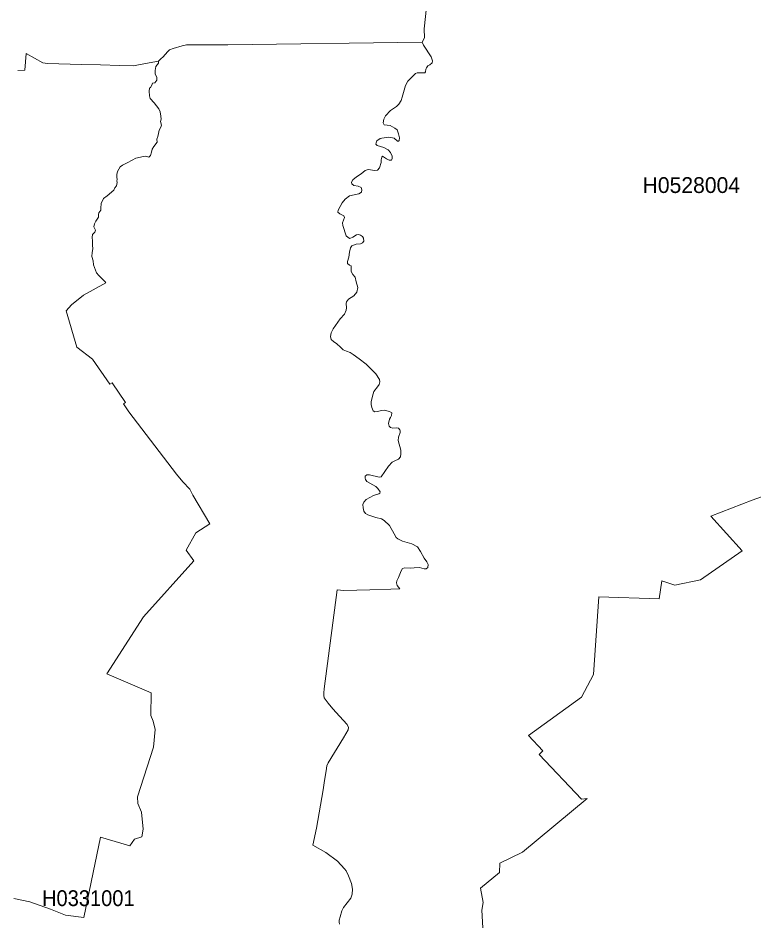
# Model space of a CAD drawing. Extents: x 369010 to 739155, y 6377141 to 6616555.
# Drawn here: x 640942 to 645600, y 6460446 to 6466176 of the extents above; entities that cross this region are included whole.
import ezdxf
from ezdxf.enums import TextEntityAlignment as Align

# ---------------------------------------------------------------- set-up
doc = ezdxf.new("R2010")
doc.units = 0
doc.header["$LTSCALE"] = 40
doc.layers.add('1', color=7, linetype='Continuous', lineweight=13)
doc.layers.add('2', color=7, linetype='Continuous')

msp = doc.modelspace()

# ---------------------------------------------------------------- linework, layer by layer
at = {"layer": '1'}
for points in [[(640941.22, 6465844.51), (640985.74, 6465845.67), (640993.85, 6465951.59), (641099.77, 6465892.67), (641127.41, 6465888.7), (641343.23, 6465882.58), (641463.71, 6465881.09), (641584.37, 6465875.63), (641673.57, 6465873.97), (641749.54, 6465887.87), (641831.46, 6465903.26), (641845.86, 6465917.17), (641859.93, 6465931.4), (641887.4, 6465962.18), (641899.82, 6465974.43), (641923.98, 6465984.53), (641981.24, 6466000.91), (642009.38, 6466006.04), (642039.17, 6466007.04), (642102.23, 6466006.04), (642270.21, 6466007.2), (643500.57, 6466023.09), (643515.8, 6466051.89), (643512.82, 6466107.17), (643539.8, 6466364.86)], [(643539.8, 6466364.86), (643512.82, 6466107.17), (643515.8, 6466051.89), (643500.57, 6466023.09), (643508.18, 6466004.06), (643557.17, 6465929.75), (643565.28, 6465905.42), (643562.64, 6465892.84), (643548.9, 6465880.59), (643536.98, 6465874.3), (643527.38, 6465860.73), (643523.58, 6465851.79), (643522.25, 6465836.57), (643516.79, 6465830.11), (643482.37, 6465830.61), (643468.79, 6465830.11), (643457.54, 6465826.31), (643409.71, 6465777.65), (643395.15, 6465749.51), (643372.64, 6465675.7), (643367.67, 6465653.68), (643351.45, 6465632.17), (643337.05, 6465617.44), (643300.64, 6465591.29), (643268.04, 6465558.19), (643256.62, 6465535.51), (643252.48, 6465514), (643259.6, 6465501.09), (643298.33, 6465495.96), (643327.95, 6465480.07), (643341.36, 6465468.32), (643350.96, 6465443.66), (643355.76, 6465418.34), (643355.09, 6465402.45), (643349.8, 6465397.48), (643343.34, 6465398.31), (643322.32, 6465416.68), (643289.72, 6465421.65), (643245.36, 6465417.34), (643233.45, 6465413.7), (643213.59, 6465399.47), (643207.96, 6465385.9), (643207.13, 6465377.46), (643216.24, 6465369.18), (643258.27, 6465357.76), (643284.42, 6465342.21), (643299.65, 6465324.99), (643309.91, 6465302.65), (643310.08, 6465287.76), (643305.94, 6465276.67), (643290.71, 6465277.82), (643274.82, 6465286.1), (643248.01, 6465301.66), (643245.03, 6465296.36)], [(643100.22, 6465063.66), (643116.27, 6465074.92), (643118.09, 6465089.98), (643112.96, 6465103.38), (643094.59, 6465111.82), (643067.28, 6465116.29), (643054.37, 6465126.39), (643053.38, 6465136.98), (643061.65, 6465153.37), (643083.67, 6465172.07), (643112.96, 6465190.27), (643138.78, 6465212.12), (643157.32, 6465218.57), (643200.18, 6465212.62), (643218.06, 6465214.93), (643230.63, 6465229), (643240.4, 6465262.76), (643241.06, 6465279.31), (643245.03, 6465296.36), (643248.01, 6465301.66), (643274.82, 6465286.1), (643290.71, 6465277.82), (643305.94, 6465276.67), (643310.08, 6465287.76), (643309.91, 6465302.65), (643299.65, 6465324.99), (643284.42, 6465342.21), (643258.27, 6465357.76), (643216.24, 6465369.18), (643207.13, 6465377.46), (643207.96, 6465385.9), (643213.59, 6465399.47), (643233.45, 6465413.7), (643245.36, 6465417.34), (643289.72, 6465421.65), (643322.32, 6465416.68), (643343.34, 6465398.31), (643349.8, 6465397.48), (643355.09, 6465402.45), (643355.76, 6465418.34), (643350.96, 6465443.66), (643341.36, 6465468.32), (643327.95, 6465480.07), (643298.33, 6465495.96), (643259.6, 6465501.09), (643252.48, 6465514), (643256.62, 6465535.51), (643268.04, 6465558.19), (643300.64, 6465591.29), (643337.05, 6465617.44), (643351.45, 6465632.17), (643367.67, 6465653.68), (643372.64, 6465675.7), (643395.15, 6465749.51), (643409.71, 6465777.65), (643457.54, 6465826.31), (643468.79, 6465830.11), (643482.37, 6465830.61), (643516.79, 6465830.11), (643522.25, 6465836.57), (643523.58, 6465851.79), (643527.38, 6465860.73), (643536.98, 6465874.3), (643548.9, 6465880.59), (643562.64, 6465892.84), (643565.28, 6465905.42), (643557.17, 6465929.75), (643508.18, 6466004.06), (643500.57, 6466023.09), (642270.21, 6466007.2), (642102.23, 6466006.04), (642039.17, 6466007.04), (642009.38, 6466006.04), (641981.24, 6466000.91), (641923.98, 6465984.53), (641899.82, 6465974.43), (641887.4, 6465962.18), (641859.93, 6465931.4), (641845.86, 6465917.17), (641831.46, 6465903.26), (641831.79, 6465890.19), (641815.08, 6465870), (641810.61, 6465844.34), (641810.61, 6465822.99), (641819.55, 6465800.65), (641819.55, 6465783.94), (641808.29, 6465767.05), (641793.73, 6465763.74), (641789.26, 6465751.5), (641781.48, 6465736.93), (641774.86, 6465732.46), (641771.39, 6465714.59), (641773.7, 6465684.3), (641779.33, 6465666.43), (641803.82, 6465639.62), (641834.11, 6465602.71), (641841.89, 6465583.68), (641846.36, 6465555.71), (641848.51, 6465536.67), (641844.04, 6465521.12)], [(641588.17, 6465234.13), (641602.57, 6465246.54), (641632.86, 6465259.95), (641665.3, 6465277.82), (641687.64, 6465288.91), (641735.64, 6465299.67), (641751.36, 6465301.82), (641770.39, 6465295.2), (641780.32, 6465307.45), (641787.11, 6465328.63), (641791.58, 6465347.67), (641801.67, 6465364.38), (641821.7, 6465391.36), (641819.55, 6465409.23), (641827.33, 6465425.95), (641831.79, 6465444.98), (641836.26, 6465466.17), (641846.36, 6465486.36), (641849.67, 6465498.61), (641844.04, 6465521.12), (641848.51, 6465536.67), (641846.36, 6465555.71), (641841.89, 6465583.68), (641834.11, 6465602.71), (641803.82, 6465639.62), (641779.33, 6465666.43), (641773.7, 6465684.3), (641771.39, 6465714.59), (641774.86, 6465732.46), (641781.48, 6465736.93), (641789.26, 6465751.5), (641793.73, 6465763.74), (641808.29, 6465767.05), (641819.55, 6465783.94), (641819.55, 6465800.65), (641810.61, 6465822.99), (641810.61, 6465844.34), (641815.08, 6465870), (641831.79, 6465890.19), (641831.46, 6465903.26), (641749.54, 6465887.87), (641673.57, 6465873.97), (641584.37, 6465875.63), (641463.71, 6465881.09), (641343.23, 6465882.58), (641127.41, 6465888.7), (641099.77, 6465892.67), (640993.85, 6465951.59), (640985.74, 6465845.67), (640941.22, 6465844.51)], [(641844.04, 6465521.12), (641849.67, 6465498.61), (641846.36, 6465486.36), (641836.26, 6465466.17), (641831.79, 6465444.98), (641827.33, 6465425.95), (641819.55, 6465409.23), (641821.7, 6465391.36), (641801.67, 6465364.38), (641791.58, 6465347.67), (641787.11, 6465328.63), (641780.32, 6465307.45), (641770.39, 6465295.2), (641751.36, 6465301.82), (641735.64, 6465299.67), (641687.64, 6465288.91), (641665.3, 6465277.82), (641632.86, 6465259.95), (641602.57, 6465246.54), (641588.17, 6465234.13), (641572.45, 6465206.16), (641566.82, 6465186.14), (641566.82, 6465169.25), (641570.13, 6465155.85), (641567.98, 6465146.91), (641570.13, 6465135.82), (641565.66, 6465115.63), (641555.73, 6465102.23), (641547.79, 6465086.5), (641505.42, 6465051.91), (641483.08, 6465034.04), (641468.51, 6465002.59), (641465.04, 6464972.47), (641465.04, 6464960.22), (641452.79, 6464944.5), (641450.64, 6464933.25), (641450.64, 6464916.53), (641434.92, 6464891.37), (641425.98, 6464873.5), (641422.67, 6464855.62), (641431.61, 6464834.27), (641428.3, 6464820.87), (641413.73, 6464806.47), (641411.41, 6464787.44), (641413.73, 6464766.09), (641413.73, 6464740.43), (641414.89, 6464715.77), (641410.42, 6464692.27), (641409.26, 6464667.78), (641417.04, 6464639.81), (641420.35, 6464613.99), (641438.23, 6464563.68), (641453.95, 6464546.96), (641476.29, 6464524.62), (641495.32, 6464504.42), (641497.48, 6464502.11), (641355.64, 6464423.82), (641281.16, 6464361.26), (641247.57, 6464324.19), (641313.44, 6464093.64), (641413.57, 6464017.35), (641522.8, 6463860.45), (641538.52, 6463867.57), (641622.93, 6463743.27), (641608.53, 6463735.82), (641642.62, 6463685.18), (641945.83, 6463291.28), (641984.39, 6463243.12), (642030.4, 6463195.62), (642049.43, 6463157.39), (642156.02, 6462977.65), (642067.31, 6462920.55), (642005.24, 6462810.66), (642055.56, 6462741.81), (641735.14, 6462387.63), (641503.77, 6462027.33), (641784.63, 6461908.16), (641782.97, 6461763.35), (641797.54, 6461728.76), (641809.78, 6461675.8), (641799.36, 6461563.09), (641697.41, 6461249.29), (641700.22, 6461208.25), (641722.73, 6461152.31), (641734.15, 6461045.56), (641726.2, 6460997.56), (641678.7, 6460981.67), (641648.91, 6460940.46), (641464.54, 6460993.92), (641359.12, 6460486.15), (641242.6, 6460501.71), (641146.61, 6460539.28), (641016.03, 6460585.79), (640914.41, 6460606.31)], [(643245.03, 6465296.36), (643241.06, 6465279.31), (643240.4, 6465262.76), (643230.63, 6465229), (643218.06, 6465214.93), (643200.18, 6465212.62), (643157.32, 6465218.57), (643138.78, 6465212.12), (643112.96, 6465190.27), (643083.67, 6465172.07), (643061.65, 6465153.37), (643053.38, 6465136.98), (643054.37, 6465126.39), (643067.28, 6465116.29), (643094.59, 6465111.82), (643112.96, 6465103.38), (643118.09, 6465089.98), (643116.27, 6465074.92), (643100.22, 6465063.66), (643040.8, 6465050.59), (643011.84, 6465031.06), (642993.3, 6465006.89), (642969.3, 6464959.89), (642967.15, 6464947.31), (642977.91, 6464937.71), (643004.89, 6464924.97), (643008.03, 6464914.54), (642996.61, 6464880.78), (642997.11, 6464864.89), (643019.62, 6464798.86), (643031.7, 6464787.44), (643042.13, 6464782.31), (643062.15, 6464791.08), (643084.33, 6464804.15), (643097.73, 6464806.8), (643109.82, 6464803.66), (643122.06, 6464794.22), (643128.35, 6464782.8), (643130.17, 6464765.42), (643122.06, 6464754), (643109.15, 6464747.72), (643082.34, 6464745.73), (643055.2, 6464734.48), (643045.93, 6464723.06), (643040.64, 6464694.59), (643035.51, 6464664.14), (643027.06, 6464636.66), (643028.22, 6464623.26), (643040.8, 6464613.33), (643050.23, 6464609.19), (643050.57, 6464587.84), (643050.4, 6464573.11), (643061.16, 6464554.9), (643075.72, 6464537.03), (643082.51, 6464507.73), (643091.94, 6464472.32), (643086.31, 6464443.02), (643067.12, 6464418.86), (643033.85, 6464398.67), (643021.27, 6464380.96), (643019.62, 6464371.36), (643021.11, 6464343.39), (643019.29, 6464328.16), (643007.53, 6464302.68), (642980.39, 6464272.55), (642937.69, 6464210.99), (642924.29, 6464184.51), (642920.48, 6464162.33), (642924.29, 6464142.63), (642939.68, 6464129.72), (642960.04, 6464115.66), (642982.87, 6464093.31), (642999.09, 6464078.25), (643020.11, 6464068.32), (643044.61, 6464059.55), (643064.14, 6464047.96), (643101.71, 6464020.49), (643145.57, 6463986.4), (643207.63, 6463925.66), (643229.48, 6463889.91), (643232.45, 6463874.52), (643228.81, 6463858.46), (643217.23, 6463842.41), (643193.73, 6463814.11), (643185.45, 6463783.49), (643177.51, 6463748.73), (643177.34, 6463732.02), (643180.65, 6463712.98), (643189.75, 6463690.81), (643200.68, 6463685.68), (643214.75, 6463686.34), (643244.54, 6463692.96), (643258.6, 6463694.94), (643293.03, 6463688.16), (643307.1, 6463678.56), (643306.77, 6463661.51), (643299.65, 6463649.1), (643292.7, 6463639.5), (643287.07, 6463611.2), (643291.37, 6463593.99)], [(640914.41, 6460606.31), (641016.03, 6460585.79), (641146.61, 6460539.28), (641242.6, 6460501.71), (641359.12, 6460486.15), (641464.54, 6460993.92), (641648.91, 6460940.46), (641678.7, 6460981.67), (641726.2, 6460997.56), (641734.15, 6461045.56), (641722.73, 6461152.31), (641700.22, 6461208.25), (641697.41, 6461249.29), (641799.36, 6461563.09), (641809.78, 6461675.8), (641797.54, 6461728.76), (641782.97, 6461763.35), (641784.63, 6461908.16), (641503.77, 6462027.33), (641735.14, 6462387.63), (642055.56, 6462741.81), (642005.24, 6462810.66), (642067.31, 6462920.55), (642156.02, 6462977.65), (642049.43, 6463157.39), (642030.4, 6463195.62), (641984.39, 6463243.12), (641945.83, 6463291.28), (641642.62, 6463685.18), (641608.53, 6463735.82), (641622.93, 6463743.27), (641538.52, 6463867.57), (641522.8, 6463860.45), (641413.57, 6464017.35), (641313.44, 6464093.64), (641247.57, 6464324.19), (641281.16, 6464361.26), (641355.64, 6464423.82), (641497.48, 6464502.11), (641495.32, 6464504.42), (641476.29, 6464524.62), (641453.95, 6464546.96), (641438.23, 6464563.68), (641420.35, 6464613.99), (641417.04, 6464639.81), (641409.26, 6464667.78), (641410.42, 6464692.27), (641414.89, 6464715.77), (641413.73, 6464740.43), (641413.73, 6464766.09), (641411.41, 6464787.44), (641413.73, 6464806.47), (641428.3, 6464820.87), (641431.61, 6464834.27), (641422.67, 6464855.62), (641425.98, 6464873.5), (641434.92, 6464891.37), (641450.64, 6464916.53), (641450.64, 6464933.25), (641452.79, 6464944.5), (641465.04, 6464960.22), (641465.04, 6464972.47), (641468.51, 6465002.59), (641483.08, 6465034.04), (641505.42, 6465051.91), (641547.79, 6465086.5), (641555.73, 6465102.23), (641565.66, 6465115.63), (641570.13, 6465135.82), (641567.98, 6465146.91), (641570.13, 6465155.85), (641566.82, 6465169.25), (641566.82, 6465186.14), (641572.45, 6465206.16), (641588.17, 6465234.13)], [(643226.99, 6463271.92), (643240.56, 6463274.9), (643286.91, 6463341.76), (643310.41, 6463366.58), (643327.79, 6463375.03), (643350.79, 6463386.61), (643362.71, 6463400.84), (643365.85, 6463418.72), (643364.69, 6463441.72), (643348.8, 6463502.79), (643349.47, 6463524.14), (643360.89, 6463553.6), (643361.88, 6463565.69), (643359.23, 6463571.48), (643349.8, 6463581.57), (643336.56, 6463583.89), (643313.39, 6463581.74), (643299.65, 6463585.05), (643291.37, 6463593.99), (643287.07, 6463611.2), (643292.7, 6463639.5), (643299.65, 6463649.1), (643306.77, 6463661.51), (643307.1, 6463678.56), (643293.03, 6463688.16), (643258.6, 6463694.94), (643244.54, 6463692.96), (643214.75, 6463686.34), (643200.68, 6463685.68), (643189.75, 6463690.81), (643180.65, 6463712.98), (643177.34, 6463732.02), (643177.51, 6463748.73), (643185.45, 6463783.49), (643193.73, 6463814.11), (643217.23, 6463842.41), (643228.81, 6463858.46), (643232.45, 6463874.52), (643229.48, 6463889.91), (643207.63, 6463925.66), (643145.57, 6463986.4), (643101.71, 6464020.49), (643064.14, 6464047.96), (643044.61, 6464059.55), (643020.11, 6464068.32), (642999.09, 6464078.25), (642982.87, 6464093.31), (642960.04, 6464115.66), (642939.68, 6464129.72), (642924.29, 6464142.63), (642920.48, 6464162.33), (642924.29, 6464184.51), (642937.69, 6464210.99), (642980.39, 6464272.55), (643007.53, 6464302.68), (643019.29, 6464328.16), (643021.11, 6464343.39), (643019.62, 6464371.36), (643021.27, 6464380.96), (643033.85, 6464398.67), (643067.12, 6464418.86), (643086.31, 6464443.02), (643091.94, 6464472.32), (643082.51, 6464507.73), (643075.72, 6464537.03), (643061.16, 6464554.9), (643050.4, 6464573.11), (643050.57, 6464587.84), (643050.23, 6464609.19), (643040.8, 6464613.33), (643028.22, 6464623.26), (643027.06, 6464636.66), (643035.51, 6464664.14), (643040.64, 6464694.59), (643045.93, 6464723.06), (643055.2, 6464734.48), (643082.34, 6464745.73), (643109.15, 6464747.72), (643122.06, 6464754), (643130.17, 6464765.42), (643128.35, 6464782.8), (643122.06, 6464794.22), (643109.82, 6464803.66), (643097.73, 6464806.8), (643084.33, 6464804.15), (643062.15, 6464791.08), (643042.13, 6464782.31), (643031.7, 6464787.44), (643019.62, 6464798.86), (642997.11, 6464864.89), (642996.61, 6464880.78), (643008.03, 6464914.54), (643004.89, 6464924.97), (642977.91, 6464937.71), (642967.15, 6464947.31), (642969.3, 6464959.89), (642993.3, 6465006.89), (643011.84, 6465031.06), (643040.8, 6465050.59), (643100.22, 6465063.66)], [(643291.37, 6463593.99), (643299.65, 6463585.05), (643313.39, 6463581.74), (643336.56, 6463583.89), (643349.8, 6463581.57), (643359.23, 6463571.48), (643361.88, 6463565.69), (643360.89, 6463553.6), (643349.47, 6463524.14), (643348.8, 6463502.79), (643364.69, 6463441.72), (643365.85, 6463418.72), (643362.71, 6463400.84), (643350.79, 6463386.61), (643327.79, 6463375.03), (643310.41, 6463366.58), (643286.91, 6463341.76), (643240.56, 6463274.9), (643226.99, 6463271.92), (643167.74, 6463287.64), (643149.37, 6463286.98), (643139.94, 6463277.87), (643138.45, 6463265.63), (643141.1, 6463256.19), (643150.2, 6463243.95), (643205.81, 6463213.33), (643219.71, 6463199.26), (643233.28, 6463178.74), (643232.62, 6463171.46), (643226.17, 6463166.49), (643191.58, 6463155.57), (643144.9, 6463129.91), (643130.17, 6463114.69), (643125.21, 6463098.3), (643125.7, 6463077.12), (643131.66, 6463056.76), (643142.09, 6463042.2), (643156.16, 6463032.93), (643206.64, 6463017.54), (643241.72, 6463007.61), (643258.6, 6462998.01), (643292.37, 6462966.4), (643322.16, 6462913.77), (643336.23, 6462890.93), (643346.65, 6462881.82), (643375.45, 6462868.09), (643435.36, 6462849.38), (643470.62, 6462830.35), (643489.48, 6462801.39), (643512.82, 6462759.35), (643530.53, 6462735.52), (643538.8, 6462719.3), (643535.16, 6462699.93), (643525.56, 6462691.16), (643513.32, 6462691.82), (643482.37, 6462699.93), (643449.43, 6462697.78), (643428.08, 6462695.3), (643390.51, 6462698.78), (643375.45, 6462693.15), (643366.18, 6462680.24), (643349.47, 6462638.2), (643339.2, 6462616.19), (643337.22, 6462602.95), (643342.02, 6462587.23), (643357.74, 6462565.71), (643302.79, 6462562.57), (643169.89, 6462559.26), (643004.72, 6462555.95), (642961.69, 6462559.92), (642880.59, 6461932.66), (642878.11, 6461906.84), (642877.28, 6461891.28), (642880.43, 6461876.55), (642904.43, 6461842.79), (642934.38, 6461805.88), (642977.74, 6461759.04), (643024.91, 6461706.91), (643033.19, 6461688.04), (643030.87, 6461673.31), (643001.91, 6461623), (642905.58, 6461464.28), (642897.47, 6461446.08), (642891.68, 6461414.63), (642882.58, 6461353.06), (642874.14, 6461294.31), (642830.61, 6461051.35), (642808.1, 6460944.43), (642891.02, 6460897.1), (642965.17, 6460843.48), (643007.87, 6460794.32), (643019.12, 6460782.57), (643034.68, 6460750.3), (643052.06, 6460701.8), (643058.34, 6460665.23), (643057.52, 6460634.44), (643049.08, 6460608.63), (643001.91, 6460549.71), (642991.48, 6460528.19), (642980.89, 6460490.79)], [(642977.74, 6460444.12), (642975.1, 6460456.03), (642975.59, 6460469.11), (642980.89, 6460490.79), (642991.48, 6460528.19), (643001.91, 6460549.71), (643049.08, 6460608.63), (643057.52, 6460634.44), (643058.34, 6460665.23), (643052.06, 6460701.8), (643034.68, 6460750.3), (643019.12, 6460782.57), (643007.87, 6460794.32), (642965.17, 6460843.48), (642891.02, 6460897.1), (642808.1, 6460944.43), (642830.61, 6461051.35), (642874.14, 6461294.31), (642882.58, 6461353.06), (642891.68, 6461414.63), (642897.47, 6461446.08), (642905.58, 6461464.28), (643001.91, 6461623), (643030.87, 6461673.31), (643033.19, 6461688.04), (643024.91, 6461706.91), (642977.74, 6461759.04), (642934.38, 6461805.88), (642904.43, 6461842.79), (642880.43, 6461876.55), (642877.28, 6461891.28), (642878.11, 6461906.84), (642880.59, 6461932.66), (642961.69, 6462559.92), (643004.72, 6462555.95), (643169.89, 6462559.26), (643302.79, 6462562.57), (643357.74, 6462565.71), (643342.02, 6462587.23), (643337.22, 6462602.95), (643339.2, 6462616.19), (643349.47, 6462638.2), (643366.18, 6462680.24), (643375.45, 6462693.15), (643390.51, 6462698.78), (643428.08, 6462695.3), (643449.43, 6462697.78), (643482.37, 6462699.93), (643513.32, 6462691.82), (643525.56, 6462691.16), (643535.16, 6462699.93), (643538.8, 6462719.3), (643530.53, 6462735.52), (643512.82, 6462759.35), (643489.48, 6462801.39), (643470.62, 6462830.35), (643435.36, 6462849.38), (643375.45, 6462868.09), (643346.65, 6462881.82), (643336.23, 6462890.93), (643322.16, 6462913.77), (643292.37, 6462966.4), (643258.6, 6462998.01), (643241.72, 6463007.61), (643206.64, 6463017.54), (643156.16, 6463032.93), (643142.09, 6463042.2), (643131.66, 6463056.76), (643125.7, 6463077.12), (643125.21, 6463098.3), (643130.17, 6463114.69), (643144.9, 6463129.91), (643191.58, 6463155.57), (643226.17, 6463166.49), (643232.62, 6463171.46), (643233.28, 6463178.74), (643219.71, 6463199.26), (643205.81, 6463213.33), (643150.2, 6463243.95), (643141.1, 6463256.19), (643138.45, 6463265.63), (643139.94, 6463277.87), (643149.37, 6463286.98), (643167.74, 6463287.64), (643226.99, 6463271.92)], [(643883.71, 6460420.12), (643877.09, 6460532.83), (643885.86, 6460580.32), (643869.65, 6460671.02), (643989.97, 6460772.14), (643991.79, 6460830.57), (644135.78, 6460898.75), (644543.58, 6461238.37), (644508.16, 6461234.73), (644240.54, 6461517.08), (644264.37, 6461540.25), (644174.01, 6461637.4), (644509.15, 6461879.2), (644584.46, 6462023.35), (644617.72, 6462514.4), (645000.04, 6462502.49), (645016.75, 6462615.69), (645099.51, 6462589.05), (645261.53, 6462621.82), (645525.35, 6462805.03), (645327.74, 6463024.32), (645588.74, 6463126.77), (645783.7, 6463195.45)], [(645783.7, 6463195.45), (645588.74, 6463126.77), (645327.74, 6463024.32), (645525.35, 6462805.03), (645261.53, 6462621.82), (645099.51, 6462589.05), (645016.75, 6462615.69), (645000.04, 6462502.49), (644617.72, 6462514.4), (644584.46, 6462023.35), (644509.15, 6461879.2), (644174.01, 6461637.4), (644264.37, 6461540.25), (644240.54, 6461517.08), (644508.16, 6461234.73), (644543.58, 6461238.37), (644135.78, 6460898.75), (643991.79, 6460830.57), (643989.97, 6460772.14), (643869.65, 6460671.02), (643885.86, 6460580.32), (643877.09, 6460532.83), (643883.71, 6460420.12)], [(642980.89, 6460490.79), (642975.59, 6460469.11), (642975.1, 6460456.03), (642977.74, 6460444.12)]]:
    msp.add_lwpolyline(points, dxfattribs=at)

# ---------------------------------------------------------------- texts
at = {"layer": '2'}
msp.add_text('H0528004', height=100, dxfattribs=at).set_placement((645203.95, 6465069.53), align=Align.CENTER)
at = {"layer": '2', "width": 0.95}
msp.add_text('H0331001', height=100, dxfattribs=at).set_placement((641386.79, 6460558.74), align=Align.CENTER)

doc.saveas('drawing.dxf')
